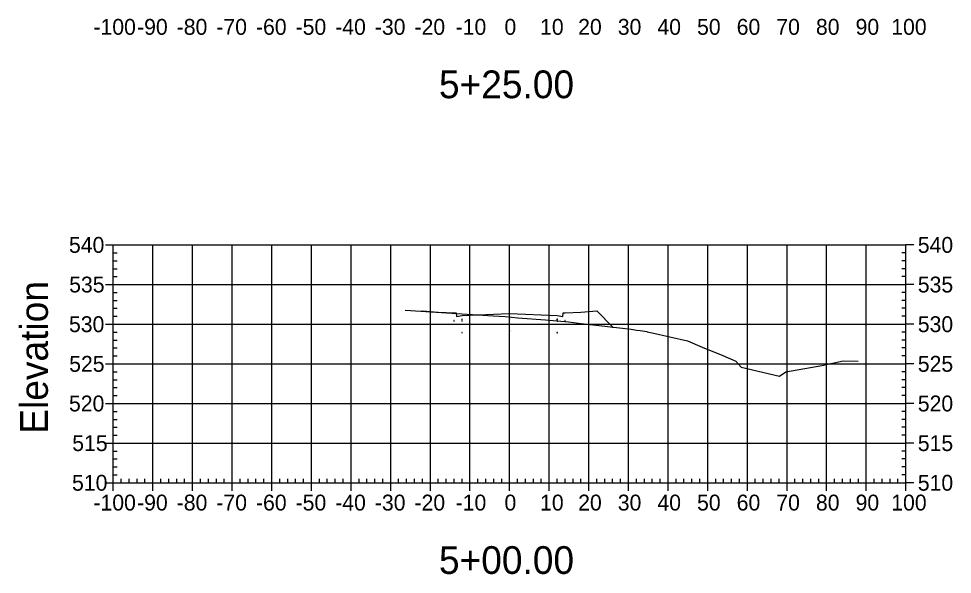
# Model space of a CAD drawing. Extents: x 708103 to 717568, y 374476 to 378707.
# Drawn here: x 715957.6 to 716193.2, y 377245 to 377385.1 of the extents above; entities that cross this region are included whole.
import ezdxf

# ---------------------------------------------------------------- set-up
doc = ezdxf.new("R2010")
doc.units = 0
for name, color, linetype in [('1', 7, 'Continuous'), ('14', 7, 'Continuous'), ('22', 7, 'Continuous'), ('57', 7, 'Continuous'), ('60', 7, 'Continuous'), ('Existing', 7, 'Continuous')]:
    doc.layers.add(name, color=color, linetype=linetype)

msp = doc.modelspace()

# ---------------------------------------------------------------- linework, layer by layer
for points in [[(716067.45, 377308.87), (716067.55, 377308.87), (716067.55, 377308.97), (716067.45, 377308.97)], [(716069.45, 377309.2), (716069.55, 377309.2), (716069.55, 377309.3), (716069.45, 377309.3)], [(716069.45, 377308.87), (716069.55, 377308.87), (716069.55, 377308.97), (716069.45, 377308.97)], [(716081.45, 377309.35), (716081.55, 377309.35), (716081.55, 377309.45), (716081.45, 377309.45)], [(716093.45, 377309.2), (716093.55, 377309.2), (716093.55, 377309.3), (716093.45, 377309.3)], [(716093.45, 377308.87), (716093.55, 377308.87), (716093.55, 377308.97), (716093.45, 377308.97)], [(716095.45, 377308.87), (716095.55, 377308.87), (716095.55, 377308.97), (716095.45, 377308.97)], [(716081.45, 377306.35), (716081.55, 377306.35), (716081.55, 377306.45), (716081.45, 377306.45)], [(716069.45, 377305.87), (716069.55, 377305.87), (716069.55, 377305.97), (716069.45, 377305.97)], [(716093.45, 377305.87), (716093.55, 377305.87), (716093.55, 377305.97), (716093.45, 377305.97)]]:
    msp.add_lwpolyline(points, close=True)
at = {"layer": '14'}
for points in [[(716059.44, 377311.35), (716059.44, 377311.4), (716059.44, 377311.35), (716059.39, 377311.35), (716059.44, 377311.35), (716059.44, 377311.3), (716059.44, 377311.35), (716059.49, 377311.35)], [(716107.55, 377307.34), (716107.55, 377307.39), (716107.55, 377307.34), (716107.5, 377307.34), (716107.55, 377307.34), (716107.55, 377307.29), (716107.55, 377307.34), (716107.6, 377307.34)]]:
    msp.add_lwpolyline(points, dxfattribs=at)
at = {"layer": '22'}
msp.add_lwpolyline([(716059.44, 377311.35), (716059.5, 377311.4), (716063.5, 377311.08), (716067.5, 377310.92), (716068, 377310.92), (716068.08, 377310), (716069.5, 377310.25), (716081.5, 377310.73), (716093.5, 377310.25), (716094.91, 377310), (716095, 377310.92), (716095.5, 377310.92), (716099.5, 377311.08), (716103.5, 377311.4), (716107.55, 377307.34)], dxfattribs=at)
at = {"layer": '57'}
for p, q in [((715979.5, 377328.07), (715981.5, 377328.07)), ((715981.5, 377328.07), (716181.5, 377328.07)), ((715981.5, 377268.07), (715981.5, 377328.07)), ((715981.5, 377268.07), (715981.5, 377328.07)), ((715991.5, 377268.07), (715991.5, 377328.07)), ((716001.5, 377268.07), (716001.5, 377328.07)), ((716011.5, 377268.07), (716011.5, 377328.07)), ((716021.5, 377268.07), (716021.5, 377328.07)), ((716031.5, 377268.07), (716031.5, 377328.07)), ((716041.5, 377268.07), (716041.5, 377328.07)), ((716051.5, 377268.07), (716051.5, 377328.07)), ((716061.5, 377268.07), (716061.5, 377328.07)), ((716071.5, 377268.07), (716071.5, 377328.07)), ((716081.5, 377268.07), (716081.5, 377328.07)), ((716091.5, 377268.07), (716091.5, 377328.07)), ((716101.5, 377268.07), (716101.5, 377328.07)), ((716111.5, 377268.07), (716111.5, 377328.07)), ((716121.5, 377268.07), (716121.5, 377328.07)), ((716131.5, 377268.07), (716131.5, 377328.07)), ((716141.5, 377268.07), (716141.5, 377328.07)), ((716151.5, 377268.07), (716151.5, 377328.07)), ((716161.5, 377268.07), (716161.5, 377328.07)), ((716171.5, 377268.07), (716171.5, 377328.07)), ((716181.5, 377268.07), (716181.5, 377328.07)), ((716181.5, 377268.07), (716181.5, 377328.07)), ((716183.5, 377328.07), (716181.5, 377328.07)), ((715981.5, 377326.07), (715982.5, 377326.07)), ((716181.5, 377326.07), (716180.5, 377326.07)), ((715981.5, 377324.07), (715982.5, 377324.07)), ((716181.5, 377324.07), (716180.5, 377324.07)), ((715981.5, 377322.07), (715982.5, 377322.07)), ((716181.5, 377322.07), (716180.5, 377322.07)), ((715979.5, 377318.07), (715981.5, 377318.07)), ((715981.5, 377320.07), (715982.5, 377320.07)), ((715981.5, 377318.07), (716181.5, 377318.07)), ((716181.5, 377320.07), (716180.5, 377320.07)), ((716183.5, 377318.07), (716181.5, 377318.07)), ((715981.5, 377316.07), (715982.5, 377316.07)), ((716181.5, 377316.07), (716180.5, 377316.07)), ((715981.5, 377314.07), (715982.5, 377314.07)), ((716181.5, 377314.07), (716180.5, 377314.07)), ((715981.5, 377312.07), (715982.5, 377312.07)), ((716181.5, 377312.07), (716180.5, 377312.07)), ((715981.5, 377310.07), (715982.5, 377310.07)), ((716181.5, 377310.07), (716180.5, 377310.07)), ((715979.5, 377308.07), (715981.5, 377308.07)), ((715981.5, 377308.07), (716181.5, 377308.07)), ((716183.5, 377308.07), (716181.5, 377308.07)), ((715981.5, 377306.07), (715982.5, 377306.07)), ((715981.5, 377304.07), (715982.5, 377304.07)), ((716181.5, 377306.07), (716180.5, 377306.07)), ((716181.5, 377304.07), (716180.5, 377304.07)), ((715981.5, 377302.07), (715982.5, 377302.07)), ((716181.5, 377302.07), (716180.5, 377302.07)), ((715981.5, 377300.07), (715982.5, 377300.07)), ((716181.5, 377300.07), (716180.5, 377300.07)), ((715979.5, 377298.07), (715981.5, 377298.07)), ((715981.5, 377298.07), (716181.5, 377298.07)), ((716183.5, 377298.07), (716181.5, 377298.07)), ((715981.5, 377296.07), (715982.5, 377296.07)), ((716181.5, 377296.07), (716180.5, 377296.07)), ((715981.5, 377294.07), (715982.5, 377294.07)), ((715981.5, 377292.07), (715982.5, 377292.07)), ((716181.5, 377294.07), (716180.5, 377294.07)), ((716181.5, 377292.07), (716180.5, 377292.07)), ((715981.5, 377290.07), (715982.5, 377290.07)), ((716181.5, 377290.07), (716180.5, 377290.07)), ((715979.5, 377288.07), (715981.5, 377288.07)), ((715981.5, 377288.07), (716181.5, 377288.07)), ((716183.5, 377288.07), (716181.5, 377288.07)), ((715981.5, 377286.07), (715982.5, 377286.07)), ((716181.5, 377286.07), (716180.5, 377286.07)), ((715981.5, 377284.07), (715982.5, 377284.07)), ((716181.5, 377284.07), (716180.5, 377284.07)), ((715981.5, 377282.07), (715982.5, 377282.07)), ((716181.5, 377282.07), (716180.5, 377282.07)), ((715979.5, 377278.07), (715981.5, 377278.07)), ((715981.5, 377280.07), (715982.5, 377280.07)), ((715981.5, 377278.07), (716181.5, 377278.07)), ((716181.5, 377280.07), (716180.5, 377280.07)), ((716183.5, 377278.07), (716181.5, 377278.07)), ((715981.5, 377276.07), (715982.5, 377276.07)), ((716181.5, 377276.07), (716180.5, 377276.07)), ((715981.5, 377274.07), (715982.5, 377274.07)), ((716181.5, 377274.07), (716180.5, 377274.07)), ((715981.5, 377272.07), (715982.5, 377272.07)), ((716181.5, 377272.07), (716180.5, 377272.07)), ((715981.5, 377270.07), (715982.5, 377270.07)), ((715983.5, 377268.07), (715983.5, 377269.07)), ((715985.5, 377268.07), (715985.5, 377269.07)), ((715987.5, 377268.07), (715987.5, 377269.07)), ((715989.5, 377268.07), (715989.5, 377269.07)), ((715993.5, 377268.07), (715993.5, 377269.07)), ((715995.5, 377268.07), (715995.5, 377269.07)), ((715997.5, 377268.07), (715997.5, 377269.07)), ((715999.5, 377268.07), (715999.5, 377269.07)), ((716003.5, 377268.07), (716003.5, 377269.07)), ((716005.5, 377268.07), (716005.5, 377269.07)), ((716007.5, 377268.07), (716007.5, 377269.07)), ((716009.5, 377268.07), (716009.5, 377269.07)), ((716013.5, 377268.07), (716013.5, 377269.07)), ((716015.5, 377268.07), (716015.5, 377269.07)), ((716017.5, 377268.07), (716017.5, 377269.07)), ((716019.5, 377268.07), (716019.5, 377269.07)), ((716023.5, 377268.07), (716023.5, 377269.07)), ((716025.5, 377268.07), (716025.5, 377269.07)), ((716027.5, 377268.07), (716027.5, 377269.07)), ((716029.5, 377268.07), (716029.5, 377269.07)), ((716033.5, 377268.07), (716033.5, 377269.07)), ((716035.5, 377268.07), (716035.5, 377269.07)), ((716037.5, 377268.07), (716037.5, 377269.07)), ((716039.5, 377268.07), (716039.5, 377269.07)), ((716043.5, 377268.07), (716043.5, 377269.07)), ((716045.5, 377268.07), (716045.5, 377269.07)), ((716047.5, 377268.07), (716047.5, 377269.07)), ((716049.5, 377268.07), (716049.5, 377269.07)), ((716053.5, 377268.07), (716053.5, 377269.07)), ((716055.5, 377268.07), (716055.5, 377269.07)), ((716057.5, 377268.07), (716057.5, 377269.07)), ((716059.5, 377268.07), (716059.5, 377269.07)), ((716063.5, 377268.07), (716063.5, 377269.07)), ((716065.5, 377268.07), (716065.5, 377269.07)), ((716067.5, 377268.07), (716067.5, 377269.07)), ((716069.5, 377268.07), (716069.5, 377269.07)), ((716073.5, 377268.07), (716073.5, 377269.07)), ((716075.5, 377268.07), (716075.5, 377269.07)), ((716077.5, 377268.07), (716077.5, 377269.07)), ((716079.5, 377268.07), (716079.5, 377269.07)), ((716083.5, 377268.07), (716083.5, 377269.07)), ((716085.5, 377268.07), (716085.5, 377269.07)), ((716087.5, 377268.07), (716087.5, 377269.07)), ((716089.5, 377268.07), (716089.5, 377269.07)), ((716093.5, 377268.07), (716093.5, 377269.07)), ((716095.5, 377268.07), (716095.5, 377269.07)), ((716097.5, 377268.07), (716097.5, 377269.07)), ((716099.5, 377268.07), (716099.5, 377269.07)), ((716103.5, 377268.07), (716103.5, 377269.07)), ((716105.5, 377268.07), (716105.5, 377269.07)), ((716107.5, 377268.07), (716107.5, 377269.07)), ((716109.5, 377268.07), (716109.5, 377269.07)), ((716113.5, 377268.07), (716113.5, 377269.07)), ((716115.5, 377268.07), (716115.5, 377269.07)), ((716117.5, 377268.07), (716117.5, 377269.07)), ((716119.5, 377268.07), (716119.5, 377269.07)), ((716123.5, 377268.07), (716123.5, 377269.07)), ((716125.5, 377268.07), (716125.5, 377269.07)), ((716127.5, 377268.07), (716127.5, 377269.07)), ((716129.5, 377268.07), (716129.5, 377269.07)), ((716133.5, 377268.07), (716133.5, 377269.07)), ((716135.5, 377268.07), (716135.5, 377269.07)), ((716137.5, 377268.07), (716137.5, 377269.07)), ((716139.5, 377268.07), (716139.5, 377269.07)), ((716143.5, 377268.07), (716143.5, 377269.07)), ((716145.5, 377268.07), (716145.5, 377269.07)), ((716147.5, 377268.07), (716147.5, 377269.07)), ((716149.5, 377268.07), (716149.5, 377269.07)), ((716153.5, 377268.07), (716153.5, 377269.07)), ((716155.5, 377268.07), (716155.5, 377269.07)), ((716157.5, 377268.07), (716157.5, 377269.07)), ((716159.5, 377268.07), (716159.5, 377269.07)), ((716163.5, 377268.07), (716163.5, 377269.07)), ((716165.5, 377268.07), (716165.5, 377269.07)), ((716167.5, 377268.07), (716167.5, 377269.07)), ((716169.5, 377268.07), (716169.5, 377269.07)), ((716173.5, 377268.07), (716173.5, 377269.07)), ((716175.5, 377268.07), (716175.5, 377269.07)), ((716177.5, 377268.07), (716177.5, 377269.07)), ((716179.5, 377268.07), (716179.5, 377269.07)), ((716181.5, 377270.07), (716180.5, 377270.07)), ((715979.5, 377268.07), (715981.5, 377268.07)), ((715981.5, 377268.07), (716181.5, 377268.07)), ((715981.5, 377268.07), (716181.5, 377268.07)), ((715981.5, 377266.07), (715981.5, 377268.07)), ((715991.5, 377266.07), (715991.5, 377268.07)), ((716001.5, 377266.07), (716001.5, 377268.07)), ((716011.5, 377266.07), (716011.5, 377268.07)), ((716021.5, 377266.07), (716021.5, 377268.07)), ((716031.5, 377266.07), (716031.5, 377268.07)), ((716041.5, 377266.07), (716041.5, 377268.07)), ((716051.5, 377266.07), (716051.5, 377268.07)), ((716061.5, 377266.07), (716061.5, 377268.07)), ((716071.5, 377266.07), (716071.5, 377268.07)), ((716081.5, 377266.07), (716081.5, 377268.07)), ((716091.5, 377266.07), (716091.5, 377268.07)), ((716101.5, 377266.07), (716101.5, 377268.07)), ((716111.5, 377266.07), (716111.5, 377268.07)), ((716121.5, 377266.07), (716121.5, 377268.07)), ((716131.5, 377266.07), (716131.5, 377268.07)), ((716141.5, 377266.07), (716141.5, 377268.07)), ((716151.5, 377266.07), (716151.5, 377268.07)), ((716161.5, 377266.07), (716161.5, 377268.07)), ((716171.5, 377266.07), (716171.5, 377268.07)), ((716181.5, 377266.07), (716181.5, 377268.07)), ((716183.5, 377268.07), (716181.5, 377268.07))]:
    msp.add_line(p, q, dxfattribs=at)
at = {"layer": 'Existing'}
msp.add_lwpolyline([(716055.14, 377311.64), (716077.36, 377310.14), (716080.38, 377309.97), (716083.55, 377309.7), (716090.57, 377309.13), (716096.33, 377308.66), (716099.56, 377308.28), (716112.19, 377306.8), (716113.55, 377306.59), (716114.45, 377306.47), (716116.09, 377306.19), (716116.18, 377306.15), (716117.49, 377305.93), (716126.37, 377303.91), (716130.06, 377302.24), (716135.33, 377300.15), (716138.58, 377298.71), (716139.93, 377297.24), (716149.62, 377294.92), (716151.19, 377296.02), (716160.25, 377297.69), (716165.66, 377298.82), (716169.44, 377298.71)], dxfattribs=at)

# ---------------------------------------------------------------- texts
at = {"layer": '1'}
for s, p in [('5+25.00', (716063.67, 377365.07)), ('5+00.00', (716063.67, 377245.07))]:
    msp.add_text(s, height=7, dxfattribs=at).set_placement(p)
at = {"layer": '14'}
for p in [(716063.46, 377311.03), (716099.46, 377311.03), (716063.46, 377310.36), (716067.46, 377310.2), (716095.46, 377310.2), (716099.46, 377310.36)]:
    msp.add_text('+', height=0.1, dxfattribs=at).set_placement(p)
at = {"layer": '57'}
for s, p in [('-100', (715976.49, 377381.07)), ('-90', (715987.5, 377381.07)), ('-80', (715997.5, 377381.07)), ('-70', (716007.5, 377381.07)), ('-60', (716017.5, 377381.07)), ('-50', (716027.5, 377381.07)), ('-40', (716037.5, 377381.07)), ('-30', (716047.5, 377381.07)), ('-20', (716057.5, 377381.07)), ('-10', (716067.88, 377381.07)), ('0', (716080.2, 377381.07)), ('10', (716089.19, 377381.07)), ('20', (716098.8, 377381.07)), ('30', (716108.8, 377381.07)), ('40', (716118.8, 377381.07)), ('50', (716128.8, 377381.07)), ('60', (716138.8, 377381.07)), ('70', (716148.8, 377381.07)), ('80', (716158.8, 377381.07)), ('90', (716168.8, 377381.07)), ('100', (716177.8, 377381.07)), ('540', (715970.32, 377326.07)), ('540', (716184.5, 377326.07)), ('535', (715970.37, 377316.07)), ('535', (716184.5, 377316.07)), ('530', (715970.32, 377306.07)), ('530', (716184.5, 377306.07)), ('525', (715970.37, 377296.07)), ('525', (716184.5, 377296.07)), ('520', (715970.32, 377286.07)), ('520', (716184.5, 377286.07)), ('515', (715971.14, 377276.07)), ('515', (716184.5, 377276.07)), ('510', (715971.09, 377266.07)), ('510', (716184.5, 377266.07)), ('-100', (715976.49, 377261.07)), ('-90', (715987.5, 377261.07)), ('-80', (715997.5, 377261.07)), ('-70', (716007.5, 377261.07)), ('-60', (716017.5, 377261.07)), ('-50', (716027.5, 377261.07)), ('-40', (716037.5, 377261.07)), ('-30', (716047.5, 377261.07)), ('-20', (716057.5, 377261.07)), ('-10', (716067.88, 377261.07)), ('0', (716080.2, 377261.07)), ('10', (716089.19, 377261.07)), ('20', (716098.8, 377261.07)), ('30', (716108.8, 377261.07)), ('40', (716118.8, 377261.07)), ('50', (716128.8, 377261.07)), ('60', (716138.8, 377261.07)), ('70', (716148.8, 377261.07)), ('80', (716158.8, 377261.07)), ('90', (716168.8, 377261.07)), ('100', (716177.8, 377261.07))]:
    msp.add_text(s, height=4, dxfattribs=at).set_placement(p)
at = {"layer": '60'}
msp.add_text('Elevation', height=7, rotation=90, dxfattribs=at).set_placement((715965, 377280.44))

doc.saveas('drawing.dxf')
